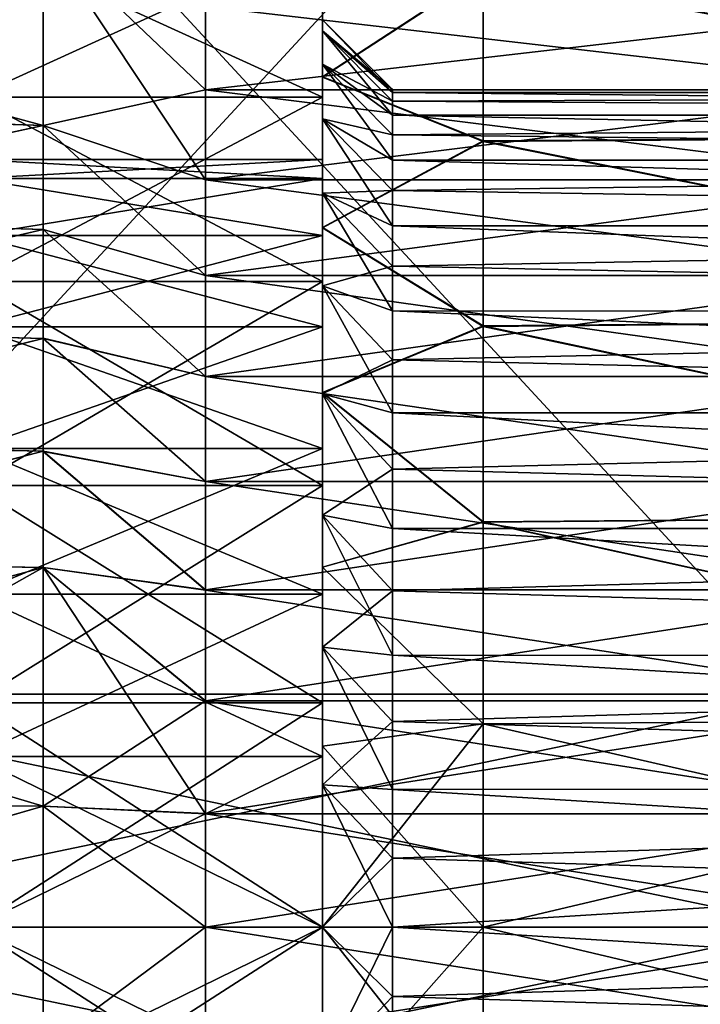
# Model space of a CAD drawing. Header units: metres. Extents: x 26 to 263, y -109 to 109.
# Tile 323 of 656: x 53 to 58, y 76 to 83. Entities that reach past the tile are written whole.
import ezdxf

# ---------------------------------------------------------------- set-up
doc = ezdxf.new("R2010")
doc.units = ezdxf.units.M
doc.layers.add('solid_500750', color=7, linetype='CONTINUOUS')

msp = doc.modelspace()

# ---------------------------------------------------------------- linework, layer by layer
at = {"layer": 'solid_500750'}
for points in [[(58.760601, 86.630127, -15.062011), (50.760601, 77.969872, -20.06201), (50.760601, 86.630127, -15.062011)], [(58.760601, 86.630127, -15.062011), (58.760601, 77.969872, -20.06201), (50.760601, 77.969872, -20.06201)], [(58.760601, 77.969872, 5.7226), (50.760601, 86.630127, 0.722599), (50.760601, 77.969872, 5.7226)], [(58.760601, 77.969872, 5.7226), (58.760601, 86.630127, 0.722599), (50.760601, 86.630127, 0.722599)], [(50.260601, 82.857697, 1.030698), (53.260601, 83.411316, 0.555443), (53.260601, 82.042732, 1.620677)], [(50.260601, 82.14901, -15.889745), (53.260601, 82.042732, -15.960088), (53.260601, 83.411316, -14.894855)], [(50.260601, 82.862457, -15.3663), (50.260601, 82.14901, -15.889745), (53.260601, 83.411316, -14.894855)], [(55.260601, 82.245865, -14.255543), (52.760601, 82.245865, -14.255543), (52.760601, 83.385971, -13.115409)], [(55.260601, 82.245865, -14.255543), (52.760601, 83.385971, -13.115409), (55.260601, 83.385971, -13.115409)], [(55.260601, 83.385971, -1.224002), (52.760601, 83.385971, -1.224002), (52.760601, 82.245865, -0.083868)], [(55.260601, 83.385971, -1.224002), (52.760601, 82.245865, -0.083868), (55.260601, 82.245865, -0.083868)], [(53.260601, 82.04213, 1.594202), (53.260601, 82.042732, 1.620677), (53.260601, 83.411316, 0.555443)], [(53.260601, 83.406517, 0.52933), (53.260601, 82.04213, 1.594202), (53.260601, 83.411316, 0.555443)], [(53.260601, 82.042862, -15.933135), (53.260601, 83.411316, -14.894855), (53.260601, 82.042732, -15.960088)], [(53.260601, 82.042862, -15.933135), (53.260601, 83.407135, -14.868168), (53.260601, 83.411316, -14.894855)], [(53.260601, 83.407135, -14.868168), (54.4226, 82.298271, -14.29707), (54.4226, 82.896523, -13.747274)], [(53.260601, 82.042862, -15.933135), (54.4226, 82.298271, -14.29707), (53.260601, 83.407135, -14.868168)], [(54.4226, 81.653427, 0.453902), (53.260601, 82.04213, 1.594202), (53.260601, 83.406517, 0.52933)], [(54.4226, 82.297638, -0.04181), (53.260601, 83.406517, 0.52933), (54.4226, 82.895927, -0.591542)], [(54.4226, 81.653427, 0.453902), (53.260601, 83.406517, 0.52933), (54.4226, 82.297638, -0.04181)], [(55.260601, 83.385971, -13.115409), (55.260601, 83.385971, -1.224002), (55.260601, 82.245865, -0.083868)], [(55.260601, 82.245865, -14.255543), (55.260601, 83.385971, -13.115409), (55.260601, 82.245865, -0.083868)], [(55.260601, 82.799484, -7.169686), (55.260601, 83.344093, -1.021287), (55.260601, 83.342117, -13.320384)], [(55.260601, 82.481155, -5.159591), (55.260601, 82.390297, -0.07601), (55.260601, 83.344093, -1.021287)], [(56.41061, 83.143684, 0.793587), (55.260601, 83.344093, -1.021287), (55.260601, 82.390297, -0.07601)], [(55.260601, 82.720039, -6.154148), (55.260601, 82.481155, -5.159591), (55.260601, 83.344093, -1.021287)], [(55.260601, 82.799484, -7.169686), (55.260601, 82.720039, -6.154148), (55.260601, 83.344093, -1.021287)], [(55.260601, 82.799484, -7.169686), (55.260601, 83.342117, -13.320384), (55.260601, 82.387894, -14.265455)], [(56.410603, 83.139763, -15.136362), (55.260601, 82.387894, -14.265455), (55.260601, 83.342117, -13.320384)], [(56.410603, 83.139763, -15.136362), (62.760601, 83.174477, -15.106138), (62.760601, 81.976776, -16.002111)], [(56.41061, 83.143684, 0.793587), (62.760601, 81.976776, 1.6627), (62.760601, 83.174477, 0.766727)], [(56.41061, 83.143684, 0.793587), (55.260601, 82.390297, -0.07601), (56.410614, 81.932594, 1.691664)], [(56.410599, 81.928368, -16.03376), (55.260601, 82.387894, -14.265455), (56.410603, 83.139763, -15.136362)], [(56.410599, 81.928368, -16.03376), (56.410603, 83.139763, -15.136362), (62.760601, 81.976776, -16.002111)], [(56.41061, 83.143684, 0.793587), (56.410614, 81.932594, 1.691664), (62.760601, 81.976776, 1.6627)], [(59.598598, 82.896286, -13.747509), (54.4226, 82.896523, -13.747274), (54.4226, 82.298271, -14.29707)], [(59.598598, 82.896416, -0.592025), (59.598598, 82.298134, -0.042226), (54.4226, 82.895927, -0.591542)], [(59.598598, 82.298004, -14.297295), (59.598598, 82.896286, -13.747509), (54.4226, 82.298271, -14.29707)], [(59.598598, 82.298134, -0.042226), (54.4226, 82.297638, -0.04181), (54.4226, 82.895927, -0.591542)], [(50.260601, 82.143921, 1.553746), (50.260601, 82.857697, 1.030698), (53.260601, 82.042732, 1.620677)], [(55.260601, 82.720047, -8.185225), (55.260601, 82.799484, -7.169686), (55.260601, 82.387894, -14.265455)], [(55.760601, 82.279503, -6.674174), (55.260601, 82.720039, -6.154148), (55.260601, 82.799484, -7.169686)], [(55.760601, 82.300003, -7.169695), (55.260601, 82.799484, -7.169686), (55.260601, 82.720047, -8.185225)], [(55.760601, 82.279503, -6.674174), (55.260601, 82.799484, -7.169686), (55.760601, 82.300003, -7.169695)], [(55.260601, 82.481163, -9.179787), (55.260601, 82.720047, -8.185225), (55.260601, 82.387894, -14.265455)], [(55.760601, 82.218155, -8.157348), (55.260601, 82.720047, -8.185225), (55.260601, 82.481163, -9.179787)], [(55.760601, 82.279503, -7.665216), (55.260601, 82.720047, -8.185225), (55.760601, 82.218155, -8.157348)], [(55.760601, 82.300003, -7.169695), (55.260601, 82.720047, -8.185225), (55.760601, 82.279503, -7.665216)], [(55.760601, 82.116371, -5.696664), (55.260601, 82.481155, -5.159591), (55.260601, 82.720039, -6.154148)], [(55.760601, 82.218155, -6.182043), (55.260601, 82.720039, -6.154148), (55.760601, 82.279503, -6.674174)], [(55.760601, 82.116371, -5.696664), (55.260601, 82.720039, -6.154148), (55.760601, 82.218155, -6.182043)], [(55.260601, 82.091171, -10.120255), (55.260601, 82.481163, -9.179787), (55.260601, 82.387894, -14.265455)], [(55.760601, 81.974854, -9.118041), (55.260601, 82.481163, -9.179787), (55.260601, 82.091171, -10.120255)], [(55.760601, 82.116371, -8.642727), (55.260601, 82.481163, -9.179787), (55.760601, 81.974854, -9.118041)], [(55.760601, 82.218155, -8.157348), (55.260601, 82.481163, -9.179787), (55.760601, 82.116371, -8.642727)], [(55.260601, 82.481155, -5.159591), (55.260601, 82.091156, -4.219124), (55.260601, 82.390297, -0.07601)], [(55.760601, 81.794563, -4.759351), (55.260601, 82.091156, -4.219124), (55.260601, 82.481155, -5.159591)], [(55.760601, 81.974846, -5.221351), (55.260601, 82.481155, -5.159591), (55.760601, 82.116371, -5.696664)], [(55.760601, 81.794563, -4.759351), (55.260601, 82.481155, -5.159591), (55.760601, 81.974846, -5.221351)], [(55.260601, 81.559029, -3.349792), (55.260601, 81.312943, 0.722414), (55.260601, 82.390297, -0.07601)], [(56.410614, 81.932594, 1.691664), (55.260601, 82.390297, -0.07601), (55.260601, 81.312943, 0.722414)], [(55.260601, 82.091156, -4.219124), (55.260601, 81.559029, -3.349792), (55.260601, 82.390297, -0.07601)], [(55.260601, 82.091171, -10.120255), (55.260601, 82.387894, -14.265455), (55.260601, 81.310326, -15.063501)], [(56.410599, 81.928368, -16.03376), (55.260601, 81.310326, -15.063501), (55.260601, 82.387894, -14.265455)], [(55.260601, 80.925087, -15.180385), (52.760601, 80.925087, -15.180385), (52.760601, 82.245865, -14.255543)], [(55.260601, 80.925087, -15.180385), (52.760601, 82.245865, -14.255543), (55.260601, 82.245865, -14.255543)], [(55.260601, 82.245865, -0.083868), (52.760601, 82.245865, -0.083868), (52.760601, 80.925087, 0.840974)], [(55.260601, 82.245865, -0.083868), (52.760601, 80.925087, 0.840974), (55.260601, 80.925087, 0.840974)], [(53.260601, 82.042862, -15.933135), (54.4226, 81.654114, -14.792826), (54.4226, 82.298271, -14.29707)], [(59.598598, 82.298004, -14.297295), (54.4226, 82.298271, -14.29707), (54.4226, 81.654114, -14.792826)], [(59.598598, 82.298134, -0.042226), (59.598598, 81.653946, 0.453534), (54.4226, 82.297638, -0.04181)], [(59.598598, 81.653809, -14.793045), (59.598598, 82.298004, -14.297295), (54.4226, 81.654114, -14.792826)], [(59.598598, 81.653946, 0.453534), (54.4226, 81.653427, 0.453902), (54.4226, 82.297638, -0.04181)], [(55.260601, 82.245865, -14.255543), (55.260601, 81.662094, -8.393517), (55.260601, 81.255348, -9.555972)], [(55.260601, 80.925087, -15.180385), (55.260601, 82.245865, -14.255543), (55.260601, 81.255348, -9.555972)], [(55.260601, 82.245865, -14.255543), (55.260601, 81.79998, -7.169705), (55.260601, 81.662094, -8.393517)], [(55.260601, 82.245865, -0.083868), (55.260601, 80.925087, 0.840974), (55.260601, 81.79998, -7.169705)], [(55.260601, 82.245865, -14.255543), (55.260601, 82.245865, -0.083868), (55.260601, 81.79998, -7.169705)], [(55.760601, 82.300003, -7.169695), (71.760597, 82.279137, -7.66371), (71.760597, 82.279137, -6.675701)], [(55.760601, 82.300003, -7.169695), (55.760601, 82.279503, -7.665216), (71.760597, 82.279137, -7.66371)], [(55.760601, 82.279503, -6.674174), (55.760601, 82.300003, -7.169695), (71.760597, 82.279137, -6.675701)], [(55.760601, 82.279503, -7.665216), (55.760601, 82.218155, -8.157348), (71.760597, 82.279137, -7.66371)], [(55.760601, 82.279503, -6.674174), (71.760597, 82.279137, -6.675701), (71.760597, 82.11618, -5.696024)], [(55.760601, 82.218155, -6.182043), (55.760601, 82.279503, -6.674174), (71.760597, 82.11618, -5.696024)], [(55.760601, 82.218155, -8.157348), (71.760597, 82.11618, -8.643387), (71.760597, 82.279137, -7.66371)], [(55.760601, 82.218155, -8.157348), (55.760601, 82.116371, -8.642727), (71.760597, 82.11618, -8.643387)], [(55.760601, 82.116371, -5.696664), (55.760601, 82.218155, -6.182043), (71.760597, 82.11618, -5.696024)], [(50.260601, 82.14901, -15.889745), (50.260601, 81.393227, -16.351702), (53.260601, 82.042732, -15.960088)], [(50.260601, 81.387856, 2.015269), (50.260601, 82.143921, 1.553746), (53.260601, 82.042732, 1.620677)], [(55.760601, 82.116371, -8.642727), (55.760601, 81.974854, -9.118041), (71.760597, 82.11618, -8.643387)], [(55.760601, 82.116371, -5.696664), (71.760597, 82.11618, -5.696024), (71.760597, 81.793785, -4.759147)], [(55.760601, 81.974846, -5.221351), (55.760601, 82.116371, -5.696664), (71.760597, 81.793785, -4.759147)], [(55.760601, 81.974854, -9.118041), (71.760597, 81.793785, -9.580264), (71.760597, 82.11618, -8.643387)], [(50.260601, 81.387856, 2.015269), (53.260601, 82.042732, 1.620677), (53.260601, 81.29734, 2.064759)], [(50.260601, 81.393227, -16.351702), (53.260601, 81.29734, -16.404171), (53.260601, 82.042732, -15.960088)], [(53.260601, 82.042862, -15.933135), (54.4226, 80.968262, -15.231086), (54.4226, 81.654114, -14.792826)], [(53.260601, 81.297997, -16.378138), (54.4226, 80.968262, -15.231086), (53.260601, 82.042862, -15.933135)], [(53.260601, 81.297997, -16.378138), (53.260601, 82.042862, -15.933135), (53.260601, 82.042732, -15.960088)], [(53.260601, 81.297211, 2.039154), (53.260601, 81.29734, 2.064759), (53.260601, 82.042732, 1.620677)], [(53.260601, 82.04213, 1.594202), (53.260601, 81.297211, 2.039154), (53.260601, 82.042732, 1.620677)], [(53.260601, 81.297997, -16.378138), (53.260601, 82.042732, -15.960088), (53.260601, 81.29734, -16.404171)], [(54.4226, 80.967506, 0.892112), (53.260601, 81.297211, 2.039154), (53.260601, 82.04213, 1.594202)], [(54.4226, 80.967506, 0.892112), (53.260601, 82.04213, 1.594202), (54.4226, 81.653427, 0.453902)], [(55.260601, 81.559052, -10.989586), (55.260601, 82.091171, -10.120255), (55.260601, 81.310326, -15.063501)], [(55.760601, 81.576744, -10.025568), (55.260601, 82.091171, -10.120255), (55.260601, 81.559052, -10.989586)], [(55.760601, 81.794571, -9.58004), (55.260601, 82.091171, -10.120255), (55.760601, 81.576744, -10.025568)], [(55.760601, 81.974854, -9.118041), (55.260601, 82.091171, -10.120255), (55.760601, 81.794571, -9.58004)], [(55.760601, 81.322861, -3.887804), (55.260601, 81.559029, -3.349792), (55.260601, 82.091156, -4.219124)], [(55.760601, 81.576736, -4.313823), (55.260601, 82.091156, -4.219124), (55.760601, 81.794563, -4.759351)], [(55.760601, 81.322861, -3.887804), (55.260601, 82.091156, -4.219124), (55.760601, 81.576736, -4.313823)], [(55.760601, 81.974854, -9.118041), (55.760601, 81.794571, -9.58004), (71.760597, 81.793785, -9.580264)], [(55.760601, 81.794563, -4.759351), (55.760601, 81.974846, -5.221351), (71.760597, 81.793785, -4.759147)], [(56.410599, 81.928368, -16.03376), (62.760601, 81.976776, -16.002111), (62.760601, 80.663048, -16.720224)], [(56.410614, 81.932594, 1.691664), (62.760601, 80.663048, 2.380813), (62.760601, 81.976776, 1.6627)], [(56.410614, 81.932594, 1.691664), (55.260601, 81.312943, 0.722414), (56.410599, 80.607994, 2.405846)], [(56.410591, 80.603943, -16.74708), (55.260601, 81.310326, -15.063501), (56.410599, 81.928368, -16.03376)], [(56.410591, 80.603943, -16.74708), (56.410599, 81.928368, -16.03376), (62.760601, 80.663048, -16.720224)], [(56.410614, 81.932594, 1.691664), (56.410599, 80.607994, 2.405846), (62.760601, 80.663048, 2.380813)], [(55.260601, 81.662094, -5.945895), (52.760601, 81.662094, -5.945895), (52.760601, 81.79998, -7.169705)], [(55.260601, 81.79998, -7.169705), (52.760601, 81.79998, -7.169705), (52.760601, 81.662094, -8.393517)], [(55.260601, 81.662094, -5.945895), (52.760601, 81.79998, -7.169705), (55.260601, 81.79998, -7.169705)], [(55.260601, 81.79998, -7.169705), (52.760601, 81.662094, -8.393517), (55.260601, 81.662094, -8.393517)], [(55.260601, 80.925087, 0.840974), (55.260601, 81.662094, -5.945895), (55.260601, 81.79998, -7.169705)], [(55.760601, 81.794571, -9.58004), (55.760601, 81.576744, -10.025568), (71.760597, 81.793785, -9.580264)], [(55.760601, 81.794563, -4.759351), (71.760597, 81.793785, -4.759147), (71.760597, 81.3237, -3.889625)], [(55.760601, 81.576736, -4.313823), (55.760601, 81.794563, -4.759351), (71.760597, 81.3237, -3.889625)], [(55.760601, 81.576744, -10.025568), (71.760597, 81.3237, -10.449785), (71.760597, 81.793785, -9.580264)], [(55.260601, 81.255348, -4.783439), (52.760601, 81.255348, -4.783439), (52.760601, 81.662094, -5.945895)], [(55.260601, 81.255348, -4.783439), (52.760601, 81.662094, -5.945895), (55.260601, 81.662094, -5.945895)], [(55.260601, 81.662094, -8.393517), (52.760601, 81.662094, -8.393517), (52.760601, 81.255348, -9.555972)], [(55.260601, 81.662094, -8.393517), (52.760601, 81.255348, -9.555972), (55.260601, 81.255348, -9.555972)], [(59.598598, 81.653809, -14.793045), (54.4226, 81.654114, -14.792826), (54.4226, 80.968262, -15.231086)], [(59.598598, 81.653946, 0.453534), (59.598598, 80.968063, 0.891791), (54.4226, 81.653427, 0.453902)], [(59.598598, 80.967911, -15.231293), (59.598598, 81.653809, -14.793045), (54.4226, 80.968262, -15.231086)], [(59.598598, 80.968063, 0.891791), (54.4226, 80.967506, 0.892112), (54.4226, 81.653427, 0.453902)], [(55.260601, 80.925087, 0.840974), (55.260601, 81.255348, -4.783439), (55.260601, 81.662094, -5.945895)], [(55.760601, 81.576744, -10.025568), (55.260601, 81.559052, -10.989586), (55.760601, 81.322876, -10.451587)], [(55.260601, 80.894745, -11.766939), (55.260601, 81.559052, -10.989586), (55.260601, 81.310326, -15.063501)], [(55.760601, 81.034683, -10.855188), (55.260601, 81.559052, -10.989586), (55.260601, 80.894745, -11.766939)], [(55.760601, 81.322876, -10.451587), (55.260601, 81.559052, -10.989586), (55.760601, 81.034683, -10.855188)], [(55.260601, 81.559029, -3.349792), (55.260601, 80.894707, -2.572437), (55.260601, 81.312943, 0.722414)], [(55.760601, 80.714119, -3.105775), (55.260601, 80.894707, -2.572437), (55.260601, 81.559029, -3.349792)], [(55.760601, 81.034668, -3.484202), (55.260601, 81.559029, -3.349792), (55.760601, 81.322861, -3.887804)], [(55.760601, 80.714119, -3.105775), (55.260601, 81.559029, -3.349792), (55.760601, 81.034668, -3.484202)], [(55.760601, 81.576744, -10.025568), (55.760601, 81.322876, -10.451587), (71.760597, 81.3237, -10.449785)], [(55.760601, 81.322861, -3.887804), (55.760601, 81.576736, -4.313823), (71.760597, 81.3237, -3.889625)], [(50.260601, 81.393227, -16.351702), (50.260601, 80.601013, -16.748394), (53.260601, 81.29734, -16.404171)], [(50.260601, 80.595406, 2.411499), (50.260601, 81.387856, 2.015269), (53.260601, 81.29734, 2.064759)], [(55.760601, 81.034683, -10.855188), (71.760597, 80.713097, -11.234472), (71.760597, 81.3237, -10.449785)], [(55.760601, 81.322876, -10.451587), (55.760601, 81.034683, -10.855188), (71.760597, 81.3237, -10.449785)], [(55.760601, 81.322861, -3.887804), (71.760597, 81.3237, -3.889625), (71.760597, 80.713097, -3.104938)], [(55.760601, 81.034668, -3.484202), (55.760601, 81.322861, -3.887804), (71.760597, 80.713097, -3.104938)], [(50.260601, 80.595406, 2.411499), (53.260601, 81.29734, 2.064759), (53.260601, 80.518097, 2.445755)], [(50.260601, 80.601013, -16.748394), (53.260601, 80.518097, -16.785166), (53.260601, 81.29734, -16.404171)], [(55.260601, 80.600143, -3.74062), (52.760601, 80.600143, -3.74062), (52.760601, 81.255348, -4.783439)], [(55.260601, 80.600143, -3.74062), (52.760601, 81.255348, -4.783439), (55.260601, 81.255348, -4.783439)], [(55.260601, 81.255348, -9.555972), (52.760601, 81.255348, -9.555972), (52.760601, 80.600143, -10.598791)], [(55.260601, 81.255348, -9.555972), (52.760601, 80.600143, -10.598791), (55.260601, 80.600143, -10.598791)], [(53.260601, 81.297997, -16.378138), (54.4226, 80.245872, -15.608225), (54.4226, 80.968262, -15.231086)], [(53.260601, 80.518715, -16.760326), (54.4226, 80.245872, -15.608225), (53.260601, 81.297997, -16.378138)], [(53.260601, 80.518715, -16.760326), (53.260601, 81.297997, -16.378138), (53.260601, 81.29734, -16.404171)], [(53.260601, 80.517883, 2.421282), (53.260601, 80.518097, 2.445755), (53.260601, 81.29734, 2.064759)], [(53.260601, 81.297211, 2.039154), (53.260601, 80.517883, 2.421282), (53.260601, 81.29734, 2.064759)], [(53.260601, 80.518715, -16.760326), (53.260601, 81.29734, -16.404171), (53.260601, 80.518097, -16.785166)], [(54.4226, 80.245071, 1.269191), (53.260601, 80.517883, 2.421282), (53.260601, 81.297211, 2.039154)], [(54.4226, 80.245071, 1.269191), (53.260601, 81.297211, 2.039154), (54.4226, 80.967506, 0.892112)], [(55.260601, 80.894707, -2.572437), (55.260601, 80.131287, 1.359181), (55.260601, 81.312943, 0.722414)], [(56.410599, 80.607994, 2.405846), (55.260601, 81.312943, 0.722414), (55.260601, 80.131287, 1.359181)], [(55.260601, 80.894745, -11.766939), (55.260601, 81.310326, -15.063501), (55.260601, 80.128845, -15.699695)], [(56.410591, 80.603943, -16.74708), (55.260601, 80.128845, -15.699695), (55.260601, 81.310326, -15.063501)], [(55.260601, 80.925087, -15.180385), (55.260601, 81.255348, -9.555972), (55.260601, 80.600143, -10.598791)], [(55.260601, 80.925087, 0.840974), (55.260601, 80.600143, -3.74062), (55.260601, 81.255348, -4.783439)], [(59.598598, 80.967911, -15.231293), (54.4226, 80.968262, -15.231086), (54.4226, 80.245872, -15.608225)], [(59.598598, 80.968063, 0.891791), (59.598598, 80.245644, 1.268922), (54.4226, 80.967506, 0.892112)], [(59.598598, 80.245476, -15.608411), (59.598598, 80.967911, -15.231293), (54.4226, 80.245872, -15.608225)], [(59.598598, 80.245644, 1.268922), (54.4226, 80.245071, 1.269191), (54.4226, 80.967506, 0.892112)], [(55.760601, 81.034683, -10.855188), (55.260601, 80.894745, -11.766939), (55.760601, 80.714142, -11.233614)], [(55.760601, 81.034683, -10.855188), (55.760601, 80.714142, -11.233614), (71.760597, 80.713097, -11.234472)], [(55.760601, 80.714119, -3.105775), (55.760601, 81.034668, -3.484202), (71.760597, 80.713097, -3.104938)], [(55.260601, 79.463768, -15.861831), (52.760601, 79.463768, -15.861831), (52.760601, 80.925087, -15.180385)], [(55.260601, 79.463768, -15.861831), (52.760601, 80.925087, -15.180385), (55.260601, 80.925087, -15.180385)], [(55.260601, 80.925087, 0.840974), (52.760601, 80.925087, 0.840974), (52.760601, 79.463768, 1.52242)], [(55.260601, 80.925087, 0.840974), (52.760601, 79.463768, 1.52242), (55.260601, 79.463768, 1.52242)], [(55.260601, 80.925087, -15.180385), (55.260601, 80.600143, -10.598791), (55.260601, 79.729294, -11.469684)], [(55.260601, 79.463768, -15.861831), (55.260601, 80.925087, -15.180385), (55.260601, 79.729294, -11.469684)], [(55.260601, 80.925087, 0.840974), (55.260601, 79.463768, 1.52242), (55.260601, 80.600143, -3.74062)], [(55.260601, 80.120598, -12.427728), (55.260601, 80.894745, -11.766939), (55.260601, 80.128845, -15.699695)], [(55.760601, 80.363441, -11.584275), (55.260601, 80.894745, -11.766939), (55.260601, 80.120598, -12.427728)], [(55.760601, 80.714142, -11.233614), (55.260601, 80.894745, -11.766939), (55.760601, 80.363441, -11.584275)], [(55.260601, 80.894707, -2.572437), (55.260601, 80.12056, -1.911654), (55.260601, 80.131287, 1.359181)], [(55.760601, 79.984962, -2.434615), (55.260601, 80.12056, -1.911654), (55.260601, 80.894707, -2.572437)], [(55.760601, 80.363419, -2.755115), (55.260601, 80.894707, -2.572437), (55.760601, 80.714119, -3.105775)], [(55.760601, 79.984962, -2.434615), (55.260601, 80.894707, -2.572437), (55.760601, 80.363419, -2.755115)], [(55.760601, 80.714142, -11.233614), (55.760601, 80.363441, -11.584275), (71.760597, 80.713097, -11.234472)], [(55.760601, 80.714119, -3.105775), (71.760597, 80.713097, -3.104938), (71.760597, 79.985062, -2.435524)], [(55.760601, 80.363419, -2.755115), (55.760601, 80.714119, -3.105775), (71.760597, 79.985062, -2.435524)], [(55.760601, 80.363441, -11.584275), (71.760597, 79.985062, -11.903888), (71.760597, 80.713097, -11.234472)], [(56.410591, 80.603943, -16.74708), (62.760601, 80.663048, -16.720224), (62.760601, 79.256363, -17.244511)], [(56.410599, 80.607994, 2.405846), (62.760601, 79.256363, 2.9051), (62.760601, 80.663048, 2.380813)], [(50.260601, 80.601013, -16.748394), (50.260601, 79.778542, -17.076759), (53.260601, 80.518097, -16.785166)], [(50.260601, 79.772751, 2.739381), (50.260601, 80.595406, 2.411499), (53.260601, 80.518097, 2.445755)], [(55.260601, 79.729294, -2.869727), (52.760601, 79.729294, -2.869727), (52.760601, 80.600143, -3.74062)], [(55.260601, 79.729294, -2.869727), (52.760601, 80.600143, -3.74062), (55.260601, 80.600143, -3.74062)], [(55.260601, 80.600143, -10.598791), (52.760601, 80.600143, -10.598791), (52.760601, 79.729294, -11.469684)], [(55.260601, 80.600143, -10.598791), (52.760601, 79.729294, -11.469684), (55.260601, 79.729294, -11.469684)], [(56.410599, 80.607994, 2.405846), (55.260601, 80.131287, 1.359181), (56.410767, 79.204521, 2.920575)], [(56.410717, 79.20134, -17.260902), (55.260601, 80.128845, -15.699695), (56.410591, 80.603943, -16.74708)], [(55.260601, 79.463768, 1.52242), (55.260601, 79.729294, -2.869727), (55.260601, 80.600143, -3.74062)], [(56.410717, 79.20134, -17.260902), (56.410591, 80.603943, -16.74708), (62.760601, 79.256363, -17.244511)], [(56.410599, 80.607994, 2.405846), (56.410767, 79.204521, 2.920575), (62.760601, 79.256363, 2.9051)], [(50.260601, 79.772751, 2.739381), (53.260601, 80.518097, 2.445755), (53.260601, 79.709061, 2.761458)], [(50.260601, 79.778542, -17.076759), (53.260601, 79.709061, -17.10087), (53.260601, 80.518097, -16.785166)], [(53.260601, 80.518715, -16.760326), (54.4226, 79.493141, -15.920841), (54.4226, 80.245872, -15.608225)], [(53.260601, 79.709068, -17.076988), (54.4226, 79.493141, -15.920841), (53.260601, 80.518715, -16.760326)], [(53.260601, 79.709068, -17.076988), (53.260601, 80.518715, -16.760326), (53.260601, 80.518097, -16.785166)], [(53.260601, 79.708214, 2.737872), (53.260601, 79.709061, 2.761458), (53.260601, 80.518097, 2.445755)], [(53.260601, 80.517883, 2.421282), (53.260601, 79.708214, 2.737872), (53.260601, 80.518097, 2.445755)], [(53.260601, 79.709068, -17.076988), (53.260601, 80.518097, -16.785166), (53.260601, 79.709061, -17.10087)], [(54.4226, 79.492302, 1.581736), (53.260601, 79.708214, 2.737872), (53.260601, 80.517883, 2.421282)], [(54.4226, 79.492302, 1.581736), (53.260601, 80.517883, 2.421282), (54.4226, 80.245071, 1.269191)], [(55.760601, 80.363441, -11.584275), (55.260601, 80.120598, -12.427728), (55.760601, 79.984985, -11.904775)], [(55.760601, 80.363441, -11.584275), (55.760601, 79.984985, -11.904775), (71.760597, 79.985062, -11.903888)], [(55.760601, 79.984962, -2.434615), (55.760601, 80.363419, -2.755115), (71.760597, 79.985062, -2.435524)], [(59.598598, 80.245476, -15.608411), (54.4226, 80.245872, -15.608225), (54.4226, 79.493141, -15.920841)], [(59.598598, 80.245644, 1.268922), (59.598598, 79.492889, 1.581524), (54.4226, 80.245071, 1.269191)], [(59.598598, 79.492714, -15.920999), (59.598598, 80.245476, -15.608411), (54.4226, 79.493141, -15.920841)], [(59.598598, 79.492889, 1.581524), (54.4226, 79.492302, 1.581736), (54.4226, 80.245071, 1.269191)], [(55.260601, 79.251068, -1.378248), (55.260601, 78.88018, 1.816172), (55.260601, 80.131287, 1.359181)], [(56.410767, 79.204521, 2.920575), (55.260601, 80.131287, 1.359181), (55.260601, 78.88018, 1.816172)], [(55.260601, 80.12056, -1.911654), (55.260601, 79.251068, -1.378248), (55.260601, 80.131287, 1.359181)], [(55.260601, 80.120598, -12.427728), (55.260601, 80.128845, -15.699695), (55.260601, 78.878578, -16.156113)], [(56.410717, 79.20134, -17.260902), (55.260601, 78.878578, -16.156113), (55.260601, 80.128845, -15.699695)], [(55.260601, 79.251106, -12.961142), (55.260601, 80.120598, -12.427728), (55.260601, 78.878578, -16.156113)], [(55.760601, 79.581352, -12.192925), (55.260601, 80.120598, -12.427728), (55.260601, 79.251106, -12.961142)], [(55.760601, 79.984985, -11.904775), (55.260601, 80.120598, -12.427728), (55.760601, 79.581352, -12.192925)], [(55.760601, 79.155281, -1.892643), (55.260601, 79.251068, -1.378248), (55.260601, 80.12056, -1.911654)], [(55.760601, 79.581322, -2.146466), (55.260601, 80.12056, -1.911654), (55.760601, 79.984962, -2.434615)], [(55.760601, 79.155281, -1.892643), (55.260601, 80.12056, -1.911654), (55.760601, 79.581322, -2.146466)], [(55.760601, 79.581352, -12.192925), (71.760597, 79.156815, -12.445831), (71.760597, 79.985062, -11.903888)], [(55.760601, 79.984985, -11.904775), (55.760601, 79.581352, -12.192925), (71.760597, 79.985062, -11.903888)], [(55.760601, 79.984962, -2.434615), (71.760597, 79.985062, -2.435524), (71.760597, 79.156815, -1.89358)], [(55.760601, 79.581322, -2.146466), (55.760601, 79.984962, -2.434615), (71.760597, 79.156815, -1.89358)], [(50.260601, 79.778542, -17.076759), (50.260601, 78.931511, -17.334602), (53.260601, 79.709061, -17.10087)], [(50.260601, 78.925575, 2.996727), (50.260601, 79.772751, 2.739381), (53.260601, 79.709061, 2.761458)], [(50.260601, 78.925575, 2.996727), (53.260601, 79.709061, 2.761458), (53.260601, 78.877541, 3.00895)], [(50.260601, 78.931511, -17.334602), (53.260601, 78.877541, -17.34836), (53.260601, 79.709061, -17.10087)], [(55.260601, 78.68647, -2.214437), (52.760601, 78.68647, -2.214437), (52.760601, 79.729294, -2.869727)], [(55.260601, 78.68647, -2.214437), (52.760601, 79.729294, -2.869727), (55.260601, 79.729294, -2.869727)], [(55.260601, 79.729294, -11.469684), (52.760601, 79.729294, -11.469684), (52.760601, 78.68647, -12.124974)], [(55.260601, 79.729294, -11.469684), (52.760601, 78.68647, -12.124974), (55.260601, 78.68647, -12.124974)], [(53.260601, 79.709068, -17.076988), (54.4226, 78.716103, -16.166428), (54.4226, 79.493141, -15.920841)], [(53.260601, 78.877899, -17.325064), (54.4226, 78.716103, -16.166428), (53.260601, 79.709068, -17.076988)], [(53.260601, 78.877899, -17.325064), (53.260601, 79.709068, -17.076988), (53.260601, 79.709061, -17.10087)], [(53.260601, 78.877037, 2.985874), (53.260601, 78.877541, 3.00895), (53.260601, 79.709061, 2.761458)], [(53.260601, 79.708214, 2.737872), (53.260601, 78.877037, 2.985874), (53.260601, 79.709061, 2.761458)], [(53.260601, 78.877899, -17.325064), (53.260601, 79.709061, -17.10087), (53.260601, 78.877541, -17.34836)], [(54.4226, 78.715248, 1.827245), (53.260601, 78.877037, 2.985874), (53.260601, 79.708214, 2.737872)], [(54.4226, 78.715248, 1.827245), (53.260601, 79.708214, 2.737872), (54.4226, 79.492302, 1.581736)], [(55.260601, 79.463768, -15.861831), (55.260601, 79.729294, -11.469684), (55.260601, 78.68647, -12.124974)], [(55.260601, 79.463768, 1.52242), (55.260601, 78.68647, -2.214437), (55.260601, 79.729294, -2.869727)], [(55.760601, 79.581352, -12.192925), (55.260601, 79.251106, -12.961142), (55.760601, 79.155312, -12.446752)], [(55.760601, 79.581352, -12.192925), (55.760601, 79.155312, -12.446752), (71.760597, 79.156815, -12.445831)], [(55.760601, 79.155281, -1.892643), (55.760601, 79.581322, -2.146466), (71.760597, 79.156815, -1.89358)], [(59.598598, 79.492714, -15.920999), (54.4226, 79.493141, -15.920841), (54.4226, 78.716103, -16.166428)], [(59.598598, 79.492889, 1.581524), (59.598598, 78.71582, 1.827091), (54.4226, 79.492302, 1.581736)], [(59.598598, 78.715645, -16.16655), (59.598598, 79.492714, -15.920999), (54.4226, 78.716103, -16.166428)], [(59.598598, 78.71582, 1.827091), (54.4226, 78.715248, 1.827245), (54.4226, 79.492302, 1.581736)], [(55.260601, 77.906296, -16.279167), (52.760601, 77.906296, -16.279167), (52.760601, 79.463768, -15.861831)], [(55.260601, 77.906296, -16.279167), (52.760601, 79.463768, -15.861831), (55.260601, 79.463768, -15.861831)], [(55.260601, 79.463768, 1.52242), (52.760601, 79.463768, 1.52242), (52.760601, 77.906296, 1.939757)], [(55.260601, 79.463768, 1.52242), (52.760601, 77.906296, 1.939757), (55.260601, 77.906296, 1.939757)], [(55.260601, 77.906296, -16.279167), (55.260601, 79.463768, -15.861831), (55.260601, 78.68647, -12.124974)], [(55.260601, 79.463768, 1.52242), (55.260601, 77.906296, 1.939757), (55.260601, 78.68647, -2.214437)], [(55.260601, 78.306831, -13.351759), (55.260601, 79.251106, -12.961142), (55.260601, 78.878578, -16.156113)], [(55.760601, 78.709778, -12.66452), (55.260601, 79.251106, -12.961142), (55.260601, 78.306831, -13.351759)], [(55.760601, 79.155312, -12.446752), (55.260601, 79.251106, -12.961142), (55.760601, 78.709778, -12.66452)], [(55.260601, 79.251068, -1.378248), (55.260601, 78.306801, -0.987641), (55.260601, 78.88018, 1.816172)], [(55.760601, 78.247765, -1.494654), (55.260601, 78.306801, -0.987641), (55.260601, 79.251068, -1.378248)], [(55.760601, 78.709747, -1.674878), (55.260601, 79.251068, -1.378248), (55.760601, 79.155281, -1.892643)], [(55.760601, 78.247765, -1.494654), (55.260601, 79.251068, -1.378248), (55.760601, 78.709747, -1.674878)], [(56.410767, 79.204521, 2.920575), (55.260601, 78.88018, 1.816172), (56.410801, 77.757698, 3.228617)], [(56.410717, 79.20134, -17.260902), (62.760601, 79.256363, -17.244511), (62.760601, 77.8004, -17.561569)], [(56.410767, 79.204521, 2.920575), (62.760601, 77.8004, 3.222159), (62.760601, 79.256363, 2.9051)], [(56.410767, 79.204521, 2.920575), (56.410801, 77.757698, 3.228617), (62.760601, 77.8004, 3.222159)], [(56.410748, 77.755905, -17.568279), (55.260601, 78.878578, -16.156113), (56.410717, 79.20134, -17.260902)], [(55.760601, 78.709778, -12.66452), (71.760597, 78.246506, -12.844773), (71.760597, 79.156815, -12.445831)], [(55.760601, 79.155312, -12.446752), (55.760601, 78.709778, -12.66452), (71.760597, 79.156815, -12.445831)], [(55.760601, 79.155281, -1.892643), (71.760597, 79.156815, -1.89358), (71.760597, 78.246506, -1.494638)], [(55.760601, 78.709747, -1.674878), (55.760601, 79.155281, -1.892643), (71.760597, 78.246506, -1.494638)], [(56.410748, 77.755905, -17.568279), (56.410717, 79.20134, -17.260902), (62.760601, 77.8004, -17.561569)], [(50.260601, 78.931511, -17.334602), (50.260601, 78.065941, -17.520138), (53.260601, 78.877541, -17.34836)], [(50.260601, 78.059891, 3.181757), (50.260601, 78.925575, 2.996727), (53.260601, 78.877541, 3.00895)], [(50.260601, 78.059891, 3.181757), (53.260601, 78.877541, 3.00895), (53.260601, 77.166763, 3.294441)], [(50.260601, 77.187691, -17.632114), (53.260601, 77.166763, -17.633852), (53.260601, 78.877541, -17.34836)], [(50.260601, 78.065941, -17.520138), (50.260601, 77.187691, -17.632114), (53.260601, 78.877541, -17.34836)], [(53.260601, 78.877899, -17.325064), (54.4226, 77.92099, -16.343086), (54.4226, 78.716103, -16.166428)], [(53.260601, 77.167366, -17.611155), (54.4226, 77.92099, -16.343086), (53.260601, 78.877899, -17.325064)], [(53.260601, 77.167366, -17.611155), (53.260601, 78.877899, -17.325064), (53.260601, 78.877541, -17.34836)], [(53.260601, 77.166489, 3.271815), (53.260601, 77.166763, 3.294441), (53.260601, 78.877541, 3.00895)], [(53.260601, 78.877037, 2.985874), (53.260601, 77.166489, 3.271815), (53.260601, 78.877541, 3.00895)], [(53.260601, 77.167366, -17.611155), (53.260601, 78.877541, -17.34836), (53.260601, 77.166763, -17.633852)], [(54.4226, 77.112877, 2.110261), (53.260601, 77.166489, 3.271815), (53.260601, 78.877037, 2.985874)], [(54.4226, 77.920128, 2.003828), (53.260601, 78.877037, 2.985874), (54.4226, 78.715248, 1.827245)], [(54.4226, 77.112877, 2.110261), (53.260601, 78.877037, 2.985874), (54.4226, 77.920128, 2.003828)], [(55.260601, 78.306801, -0.987641), (55.260601, 77.597931, 2.090548), (55.260601, 78.88018, 1.816172)], [(56.410801, 77.757698, 3.228617), (55.260601, 78.88018, 1.816172), (55.260601, 77.597931, 2.090548)], [(55.260601, 78.306831, -13.351759), (55.260601, 78.878578, -16.156113), (55.260601, 77.597214, -16.430096)], [(56.410748, 77.755905, -17.568279), (55.260601, 77.597214, -16.430096), (55.260601, 78.878578, -16.156113)], [(59.598598, 78.715645, -16.16655), (54.4226, 78.716103, -16.166428), (54.4226, 77.92099, -16.343086)], [(59.598598, 78.71582, 1.827091), (59.598598, 77.920692, 2.003729), (54.4226, 78.715248, 1.827245)], [(59.598598, 77.920509, -16.343172), (59.598598, 78.715645, -16.16655), (54.4226, 77.92099, -16.343086)], [(59.598598, 77.920692, 2.003729), (54.4226, 77.920128, 2.003828), (54.4226, 78.715248, 1.827245)], [(55.760601, 78.709778, -12.66452), (55.260601, 78.306831, -13.351759), (55.760601, 78.247795, -12.844748)], [(55.760601, 78.709778, -12.66452), (55.760601, 78.247795, -12.844748), (71.760597, 78.246506, -12.844773)], [(55.760601, 78.247765, -1.494654), (55.760601, 78.709747, -1.674878), (71.760597, 78.246506, -1.494638)], [(55.260601, 77.523941, -1.807622), (52.760601, 77.523941, -1.807622), (52.760601, 78.68647, -2.214437)], [(55.260601, 77.523941, -1.807622), (52.760601, 78.68647, -2.214437), (55.260601, 78.68647, -2.214437)], [(55.260601, 78.68647, -12.124974), (52.760601, 78.68647, -12.124974), (52.760601, 77.523941, -12.531789)], [(55.260601, 78.68647, -12.124974), (52.760601, 77.523941, -12.531789), (55.260601, 77.523941, -12.531789)], [(55.260601, 77.906296, -16.279167), (55.260601, 78.68647, -12.124974), (55.260601, 77.523941, -12.531789)], [(55.260601, 77.906296, 1.939757), (55.260601, 77.523941, -1.807622), (55.260601, 78.68647, -2.214437)], [(55.260601, 77.321083, -13.588719), (55.260601, 78.306831, -13.351759), (55.260601, 77.597214, -16.430096)], [(55.760601, 77.772537, -12.986201), (55.260601, 78.306831, -13.351759), (55.260601, 77.321083, -13.588719)], [(55.760601, 78.247795, -12.844748), (55.260601, 78.306831, -13.351759), (55.760601, 77.772537, -12.986201)], [(55.260601, 78.306801, -0.987641), (55.260601, 77.321068, -0.750688), (55.260601, 77.597931, 2.090548)], [(55.760601, 77.287262, -1.251486), (55.260601, 77.321068, -0.750688), (55.260601, 78.306801, -0.987641)], [(55.760601, 77.772514, -1.353204), (55.260601, 78.306801, -0.987641), (55.760601, 78.247765, -1.494654)], [(55.760601, 77.287262, -1.251486), (55.260601, 78.306801, -0.987641), (55.760601, 77.772514, -1.353204)], [(55.760601, 78.247795, -12.844748), (55.760601, 77.772537, -12.986201), (71.760597, 78.246506, -12.844773)], [(55.760601, 78.247765, -1.494654), (71.760597, 78.246506, -1.494638), (71.760597, 77.293098, -1.252878)], [(55.760601, 77.772514, -1.353204), (55.760601, 78.247765, -1.494654), (71.760597, 77.293098, -1.252878)], [(55.760601, 77.772537, -12.986201), (71.760597, 77.293098, -13.086533), (71.760597, 78.246506, -12.844773)], [(50.260601, 77.18158, 3.293221), (50.260601, 78.059891, 3.181757), (53.260601, 77.166763, 3.294441)], [(58.760601, 76.300003, -20.169706), (50.760601, 76.300003, -20.169706), (50.760601, 77.969872, -20.06201)], [(58.760601, 77.969872, -20.06201), (58.760601, 76.300003, -20.169706), (50.760601, 77.969872, -20.06201)], [(58.760601, 77.969872, 5.7226), (50.760601, 77.969872, 5.7226), (50.760601, 76.300003, 5.830295)], [(58.760601, 76.300003, 5.830295), (58.760601, 77.969872, 5.7226), (50.760601, 76.300003, 5.830295)], [(55.260601, 76.300003, -16.419706), (52.760601, 76.300003, -16.419706), (52.760601, 77.906296, -16.279167)], [(55.260601, 77.906296, -16.279167), (55.260601, 76.300003, -16.419706), (52.760601, 77.906296, -16.279167)], [(55.260601, 77.906296, 1.939757), (52.760601, 77.906296, 1.939757), (52.760601, 76.300003, 2.080295)], [(55.260601, 77.906296, 1.939757), (52.760601, 76.300003, 2.080295), (55.260601, 76.300003, 2.080295)], [(53.260601, 77.167366, -17.611155), (54.4226, 77.113739, -16.449596), (54.4226, 77.92099, -16.343086)], [(59.598598, 77.920509, -16.343172), (54.4226, 77.92099, -16.343086), (54.4226, 77.113739, -16.449596)], [(59.598598, 77.920692, 2.003729), (59.598598, 77.113419, 2.110214), (54.4226, 77.920128, 2.003828)], [(59.598598, 77.113235, -16.44964), (59.598598, 77.920509, -16.343172), (54.4226, 77.113739, -16.449596)], [(59.598598, 77.113419, 2.110214), (54.4226, 77.112877, 2.110261), (54.4226, 77.920128, 2.003828)], [(55.260601, 77.906296, -16.279167), (55.260601, 76.300003, -12.669705), (55.260601, 76.300003, -16.419706)], [(55.260601, 77.906296, -16.279167), (55.260601, 77.523941, -12.531789), (55.260601, 76.300003, -12.669705)], [(55.260601, 77.906296, 1.939757), (55.260601, 76.300003, 2.080295), (55.260601, 77.523941, -1.807622)], [(62.760601, 77.8004, 3.222159), (56.410599, 76.300003, 3.330295), (62.760601, 76.300003, 3.330295)], [(56.410801, 77.757698, 3.228617), (56.410599, 76.300003, 3.330295), (62.760601, 77.8004, 3.222159)], [(56.410748, 77.755905, -17.568279), (62.760601, 77.8004, -17.561569), (62.760601, 76.300003, -17.669706)], [(55.760601, 77.772537, -12.986201), (55.260601, 77.321083, -13.588719), (55.760601, 77.287277, -13.087922)], [(56.410801, 77.757698, 3.228617), (55.260601, 77.597931, 2.090548), (55.260601, 76.300003, 2.180295)], [(56.410801, 77.757698, 3.228617), (55.260601, 76.300003, 2.180295), (56.410599, 76.300003, 3.330295)], [(56.410748, 77.755905, -17.568279), (56.410599, 76.300003, -17.669706), (55.260601, 77.597214, -16.430096)], [(55.760601, 77.772537, -12.986201), (55.760601, 77.287277, -13.087922), (71.760597, 77.293098, -13.086533)], [(55.760601, 77.287262, -1.251486), (55.760601, 77.772514, -1.353204), (71.760597, 77.293098, -1.252878)], [(56.410748, 77.755905, -17.568279), (62.760601, 76.300003, -17.669706), (56.410599, 76.300003, -17.669706)], [(55.260601, 76.300003, -0.669705), (55.260601, 76.300003, 2.180295), (55.260601, 77.597931, 2.090548)], [(55.260601, 77.321068, -0.750688), (55.260601, 76.300003, -0.669705), (55.260601, 77.597931, 2.090548)], [(55.260601, 77.321083, -13.588719), (55.260601, 77.597214, -16.430096), (55.260601, 76.300003, -16.519705)], [(56.410599, 76.300003, -17.669706), (55.260601, 76.300003, -16.519705), (55.260601, 77.597214, -16.430096)], [(55.260601, 77.523941, -12.531789), (52.760601, 76.300003, -12.669705), (55.260601, 76.300003, -12.669705)], [(52.760601, 77.523941, -1.807622), (55.260601, 76.300003, -1.669706), (52.760601, 76.300003, -1.669706)], [(55.260601, 77.523941, -1.807622), (55.260601, 76.300003, -1.669706), (52.760601, 77.523941, -1.807622)], [(55.260601, 77.523941, -12.531789), (52.760601, 77.523941, -12.531789), (52.760601, 76.300003, -12.669705)], [(55.260601, 77.523941, -1.807622), (55.260601, 76.300003, 2.080295), (55.260601, 76.300003, -1.669706)], [(55.260601, 77.321083, -13.588719), (55.260601, 76.300003, -16.519705), (55.260601, 76.300003, -13.669705)], [(55.760601, 76.795311, -13.149226), (55.260601, 77.321083, -13.588719), (55.260601, 76.300003, -13.669705)], [(55.760601, 77.287277, -13.087922), (55.260601, 77.321083, -13.588719), (55.760601, 76.795311, -13.149226)], [(55.760601, 76.300003, -1.169706), (55.260601, 76.300003, -0.669705), (55.260601, 77.321068, -0.750688)], [(55.760601, 76.795303, -1.190184), (55.260601, 77.321068, -0.750688), (55.760601, 77.287262, -1.251486)], [(55.760601, 76.300003, -1.169706), (55.260601, 77.321068, -0.750688), (55.760601, 76.795303, -1.190184)], [(55.760601, 77.287262, -1.251486), (71.760597, 77.293098, -1.252878), (71.760597, 76.300003, -1.169706)], [(55.760601, 76.300003, -13.169705), (71.760597, 76.300003, -13.169705), (71.760597, 77.293098, -13.086533)], [(55.760601, 76.795311, -13.149226), (55.760601, 76.300003, -13.169705), (71.760597, 77.293098, -13.086533)], [(55.760601, 77.287277, -13.087922), (55.760601, 76.795311, -13.149226), (71.760597, 77.293098, -13.086533)], [(55.760601, 76.795303, -1.190184), (55.760601, 77.287262, -1.251486), (71.760597, 76.300003, -1.169706)], [(50.260601, 77.187691, -17.632114), (50.260601, 76.30307, -17.669704), (53.260601, 77.166763, -17.633852)], [(50.260601, 76.296936, 3.330294), (50.260601, 77.18158, 3.293221), (53.260601, 77.166763, 3.294441)], [(50.260601, 76.296936, 3.330294), (53.260601, 77.166763, 3.294441), (53.260601, 75.433235, 3.294441)], [(50.260601, 76.30307, -17.669704), (53.260601, 75.433235, -17.633852), (53.260601, 77.166763, -17.633852)], [(53.260601, 77.167366, -17.611155), (54.4226, 76.30043, -16.485205), (54.4226, 77.113739, -16.449596)], [(53.260601, 75.43351, -17.611225), (54.4226, 76.30043, -16.485205), (53.260601, 77.167366, -17.611155)], [(53.260601, 75.43351, -17.611225), (53.260601, 77.167366, -17.611155), (53.260601, 77.166763, -17.633852)], [(53.260601, 77.166489, 3.271815), (53.260601, 75.433235, 3.294441), (53.260601, 77.166763, 3.294441)], [(53.260601, 75.43351, -17.611225), (53.260601, 77.166763, -17.633852), (53.260601, 75.433235, -17.633852)], [(53.260601, 77.166489, 3.271815), (53.260601, 75.432632, 3.271743), (53.260601, 75.433235, 3.294441)], [(54.4226, 76.299568, 2.145795), (53.260601, 75.432632, 3.271743), (53.260601, 77.166489, 3.271815)], [(54.4226, 76.299568, 2.145795), (53.260601, 77.166489, 3.271815), (54.4226, 77.112877, 2.110261)], [(59.598598, 77.113235, -16.44964), (54.4226, 77.113739, -16.449596), (54.4226, 76.30043, -16.485205)], [(59.598598, 77.113419, 2.110214), (59.598598, 76.300087, 2.145795), (54.4226, 77.112877, 2.110261)], [(59.598598, 76.299911, -16.485205), (59.598598, 77.113235, -16.44964), (54.4226, 76.30043, -16.485205)], [(59.598598, 76.300087, 2.145795), (54.4226, 76.299568, 2.145795), (54.4226, 77.112877, 2.110261)], [(55.760601, 76.795311, -13.149226), (55.260601, 76.300003, -13.669705), (55.760601, 76.300003, -13.169705)], [(55.760601, 76.300003, -1.169706), (55.760601, 76.795303, -1.190184), (71.760597, 76.300003, -1.169706)], [(50.260601, 76.30307, -17.669704), (50.260601, 75.418419, -17.632631), (53.260601, 75.433235, -17.633852)], [(50.260601, 75.412315, 3.292704), (50.260601, 76.296936, 3.330294), (53.260601, 75.433235, 3.294441)], [(58.760601, 74.630127, -20.06201), (50.760601, 74.630127, -20.06201), (50.760601, 76.300003, -20.169706)], [(58.760601, 76.300003, -20.169706), (58.760601, 74.630127, -20.06201), (50.760601, 76.300003, -20.169706)], [(58.760601, 76.300003, 5.830295), (50.760601, 76.300003, 5.830295), (50.760601, 74.630127, 5.7226)], [(58.760601, 74.630127, 5.7226), (58.760601, 76.300003, 5.830295), (50.760601, 74.630127, 5.7226)], [(52.760601, 75.076057, -12.531789), (55.260601, 75.076057, -12.531789), (55.260601, 76.300003, -12.669705)], [(52.760601, 76.300003, -12.669705), (52.760601, 75.076057, -12.531789), (55.260601, 76.300003, -12.669705)], [(52.760601, 76.300003, -1.669706), (55.260601, 76.300003, -1.669706), (55.260601, 75.076057, -1.807622)], [(52.760601, 75.076057, -1.807622), (52.760601, 76.300003, -1.669706), (55.260601, 75.076057, -1.807622)], [(55.260601, 74.693703, -16.279167), (52.760601, 74.693703, -16.279167), (52.760601, 76.300003, -16.419706)], [(55.260601, 76.300003, -16.419706), (55.260601, 74.693703, -16.279167), (52.760601, 76.300003, -16.419706)], [(55.260601, 76.300003, 2.080295), (52.760601, 76.300003, 2.080295), (52.760601, 74.693703, 1.939757)], [(55.260601, 74.693703, 1.939757), (55.260601, 76.300003, 2.080295), (52.760601, 74.693703, 1.939757)], [(53.260601, 75.43351, -17.611225), (54.4226, 75.487129, -16.449673), (54.4226, 76.30043, -16.485205)], [(54.4226, 75.486259, 2.110185), (53.260601, 75.432632, 3.271743), (54.4226, 76.299568, 2.145795)], [(59.598598, 76.299911, -16.485205), (54.4226, 76.30043, -16.485205), (54.4226, 75.487129, -16.449673)], [(59.598598, 76.300087, 2.145795), (59.598598, 75.486763, 2.110229), (54.4226, 76.299568, 2.145795)], [(59.598598, 75.486588, -16.449625), (59.598598, 76.299911, -16.485205), (54.4226, 75.487129, -16.449673)], [(59.598598, 75.486763, 2.110229), (54.4226, 75.486259, 2.110185), (54.4226, 76.299568, 2.145795)], [(55.260601, 75.278915, -0.750692), (55.260601, 75.002792, 2.090686), (55.260601, 76.300003, 2.180295)], [(56.410599, 76.300003, 3.330295), (55.260601, 76.300003, 2.180295), (55.260601, 75.002792, 2.090686)], [(55.260601, 76.300003, -0.669705), (55.260601, 75.278915, -0.750692), (55.260601, 76.300003, 2.180295)], [(56.410599, 76.300003, 3.330295), (55.260601, 75.002792, 2.090686), (56.410748, 74.844093, 3.228868)], [(55.260601, 76.300003, -13.669705), (55.260601, 76.300003, -16.519705), (55.260601, 75.002068, -16.429958)], [(56.410801, 74.8423, -17.568027), (55.260601, 75.002068, -16.429958), (55.260601, 76.300003, -16.519705)], [(55.260601, 75.278938, -13.588722), (55.260601, 76.300003, -13.669705), (55.260601, 75.002068, -16.429958)], [(56.410801, 74.8423, -17.568027), (55.260601, 76.300003, -16.519705), (56.410599, 76.300003, -17.669706)], [(55.760601, 76.300003, -13.169705), (55.260601, 76.300003, -13.669705), (55.260601, 75.278938, -13.588722)], [(55.760601, 75.804703, -13.149227), (55.760601, 76.300003, -13.169705), (55.260601, 75.278938, -13.588722)], [(55.760601, 75.804688, -1.190185), (55.260601, 75.278915, -0.750692), (55.260601, 76.300003, -0.669705)], [(55.760601, 75.804688, -1.190185), (55.260601, 76.300003, -0.669705), (55.760601, 76.300003, -1.169706)], [(55.260601, 76.300003, -16.419706), (55.260601, 76.300003, -12.669705), (55.260601, 75.076057, -12.531789)], [(55.260601, 76.300003, -16.419706), (55.260601, 75.076057, -12.531789), (55.260601, 74.693703, -16.279167)], [(55.260601, 74.693703, 1.939757), (55.260601, 75.076057, -1.807622), (55.260601, 76.300003, -1.669706)], [(55.260601, 74.693703, 1.939757), (55.260601, 76.300003, -1.669706), (55.260601, 76.300003, 2.080295)], [(55.760601, 76.300003, -1.169706), (71.760597, 76.300003, -1.169706), (71.760597, 75.3069, -1.252878)], [(55.760601, 75.804688, -1.190185), (55.760601, 76.300003, -1.169706), (71.760597, 75.3069, -1.252878)], [(55.760601, 75.312744, -13.087925), (71.760597, 75.3069, -13.086533), (71.760597, 76.300003, -13.169705)], [(55.760601, 75.804703, -13.149227), (71.760597, 76.300003, -13.169705), (55.760601, 76.300003, -13.169705)], [(55.760601, 75.804703, -13.149227), (55.760601, 75.312744, -13.087925), (71.760597, 76.300003, -13.169705)], [(62.760601, 74.799599, -17.561569), (56.410801, 74.8423, -17.568027), (56.410599, 76.300003, -17.669706)], [(62.760601, 76.300003, -17.669706), (62.760601, 74.799599, -17.561569), (56.410599, 76.300003, -17.669706)], [(62.760601, 76.300003, 3.330295), (56.410599, 76.300003, 3.330295), (56.410748, 74.844093, 3.228868)], [(62.760601, 74.799599, 3.222159), (62.760601, 76.300003, 3.330295), (56.410748, 74.844093, 3.228868)], [(55.760601, 75.804703, -13.149227), (55.260601, 75.278938, -13.588722), (55.760601, 75.312744, -13.087925)], [(55.760601, 75.312721, -1.251489), (55.260601, 75.278915, -0.750692), (55.760601, 75.804688, -1.190185)], [(55.760601, 75.312721, -1.251489), (55.760601, 75.804688, -1.190185), (71.760597, 75.3069, -1.252878)]]:
    msp.add_3dface(points, dxfattribs=at)

doc.saveas('drawing.dxf')
